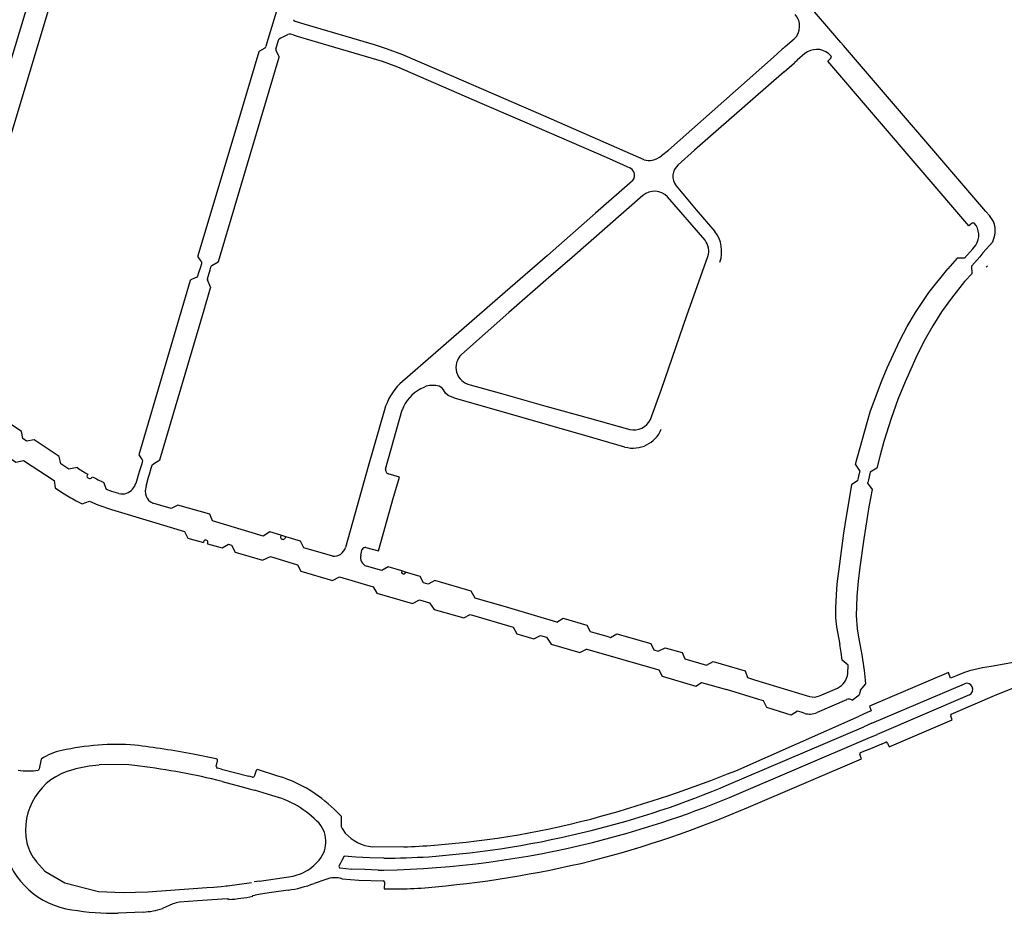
# Model space of a CAD drawing. Extents: x 148869 to 161638, y 453607 to 469810.
# Tile 909 of 1056: x 159121.2 to 159124.48, y 459850.07 to 459853.05. Entities that reach past the tile are written whole.
import ezdxf

# ---------------------------------------------------------------- set-up
doc = ezdxf.new("R2010")
doc.units = 0
doc.layers.add('LKI_V01_KANTRIJWEG', color=252, linetype='CONTINUOUS')

msp = doc.modelspace()

# ---------------------------------------------------------------- linework, layer by layer
at = {"layer": 'LKI_V01_KANTRIJWEG'}
for p, q in [((159122.0629, 459853.1166), (159122.0198, 459852.9743)), ((159122.0629, 459853.1166), (159122.0198, 459852.9743)), ((159123.9325, 459852.9755), (159123.8051, 459853.1253)), ((159123.9325, 459852.9755), (159123.8051, 459853.1253)), ((159122.133, 459853.0401), (159122.115, 459853.0454)), ((159122.133, 459853.0401), (159122.115, 459853.0454)), ((159122.1442, 459853.0368), (159122.133, 459853.0401)), ((159122.1442, 459853.0368), (159122.133, 459853.0401)), ((159122.1074, 459853.0009), (159122.1205, 459852.997)), ((159122.1074, 459853.0009), (159122.1205, 459852.997)), ((159122.0198, 459852.9743), (159122.0162, 459852.9623)), ((159122.0198, 459852.9743), (159122.0162, 459852.9623)), ((159122.0498, 459852.9547), (159122.0527, 459852.9643)), ((159122.0498, 459852.9547), (159122.0527, 459852.9643)), ((159122.1205, 459852.997), (159122.1321, 459852.9936)), ((159122.1205, 459852.997), (159122.1321, 459852.9936)), ((159123.7472, 459852.962), (159123.7766, 459852.9875)), ((159123.7472, 459852.962), (159123.7766, 459852.9875)), ((159123.9325, 459852.9755), (159123.9411, 459852.9657)), ((159123.9325, 459852.9755), (159123.9411, 459852.9657)), ((159124.4162, 459852.4127), (159123.9411, 459852.9657)), ((159124.4162, 459852.4127), (159123.9411, 459852.9657)), ((159122.0122, 459852.9572), (159121.9946, 459852.9464)), ((159122.0122, 459852.9572), (159121.9946, 459852.9464)), ((159122.0604, 459852.9294), (159122.0505, 459852.9478)), ((159122.0604, 459852.9294), (159122.0505, 459852.9478)), ((159123.7375, 459852.9533), (159123.708, 459852.927)), ((159123.7375, 459852.9533), (159123.708, 459852.927)), ((159123.74, 459852.9555), (159123.7375, 459852.9533)), ((159123.74, 459852.9555), (159123.7375, 459852.9533)), ((159123.7472, 459852.962), (159123.74, 459852.9555)), ((159123.7472, 459852.962), (159123.74, 459852.9555)), ((159123.813, 459852.9386), (159123.7872, 459852.9169)), ((159123.813, 459852.9386), (159123.7872, 459852.9169)), ((159123.9, 459852.9306), (159123.8909, 459852.9391)), ((159123.9, 459852.9306), (159123.8909, 459852.9391)), ((159121.8585, 459852.2464), (159122.0607, 459852.9268)), ((159121.8585, 459852.2464), (159122.0607, 459852.9268)), ((159123.7795, 459852.91), (159123.7872, 459852.9169)), ((159123.7795, 459852.91), (159123.7872, 459852.9169)), ((159122.7279, 459852.7762), (159122.8631, 459852.7176)), ((159122.7279, 459852.7762), (159122.8631, 459852.7176)), ((159122.8631, 459852.7176), (159122.8784, 459852.711)), ((159122.8631, 459852.7176), (159122.8784, 459852.711)), ((159122.8784, 459852.711), (159123.1503, 459852.5934)), ((159122.8784, 459852.711), (159123.1503, 459852.5934)), ((159123.1503, 459852.5934), (159123.1725, 459852.5839)), ((159123.1503, 459852.5934), (159123.1725, 459852.5839)), ((159123.48, 459852.3166), (159123.3548, 459852.4618)), ((159123.48, 459852.3166), (159123.3548, 459852.4618)), ((159124.4278, 459852.3991), (159124.4162, 459852.4127)), ((159124.4278, 459852.3991), (159124.4162, 459852.4127)), ((159124.406, 459852.2744), (159124.4388, 459852.312)), ((159124.406, 459852.2744), (159124.4388, 459852.312)), ((159124.3445, 459852.2567), (159124.3725, 459852.2878)), ((159124.3445, 459852.2567), (159124.3725, 459852.2878)), ((159124.3725, 459852.2878), (159124.3826, 459852.3005)), ((159124.3725, 459852.2878), (159124.3826, 459852.3005)), ((159121.8358, 459852.2325), (159121.8568, 459852.2444)), ((159121.8358, 459852.2325), (159121.8568, 459852.2444)), ((159124.32, 459852.2566), (159124.2887, 459852.2217)), ((159124.32, 459852.2566), (159124.2887, 459852.2217)), ((159124.3445, 459852.2567), (159124.32, 459852.2566)), ((159124.3445, 459852.2567), (159124.32, 459852.2566)), ((159124.3953, 459852.2621), (159124.3686, 459852.2314)), ((159124.3953, 459852.2621), (159124.3686, 459852.2314)), ((159124.406, 459852.2744), (159124.3953, 459852.2621)), ((159124.406, 459852.2744), (159124.3953, 459852.2621)), ((159121.798, 459852.2273), (159121.792, 459852.2083)), ((159121.798, 459852.2273), (159121.792, 459852.2083)), ((159121.8014, 459852.2378), (159121.798, 459852.2273)), ((159121.8014, 459852.2378), (159121.798, 459852.2273)), ((159121.8019, 459852.2397), (159121.8014, 459852.2378)), ((159121.8019, 459852.2397), (159121.8014, 459852.2378)), ((159121.825, 459852.1991), (159121.8304, 459852.2177)), ((159121.825, 459852.1991), (159121.8304, 459852.2177)), ((159121.8304, 459852.2177), (159121.8332, 459852.2272)), ((159121.8304, 459852.2177), (159121.8332, 459852.2272)), ((159121.8332, 459852.2272), (159121.8342, 459852.2304)), ((159121.8332, 459852.2272), (159121.8342, 459852.2304)), ((159124.3702, 459852.2056), (159124.3686, 459852.2314)), ((159124.3702, 459852.2056), (159124.3686, 459852.2314)), ((159124.4169, 459852.2275), (159124.4214, 459852.2311)), ((159124.4169, 459852.2275), (159124.4214, 459852.2311)), ((159121.792, 459852.2083), (159121.7886, 459852.1976)), ((159121.792, 459852.2083), (159121.7886, 459852.1976)), ((159121.8214, 459852.1869), (159121.8219, 459852.1887)), ((159121.8214, 459852.1869), (159121.8219, 459852.1887)), ((159121.832, 459852.1609), (159121.8215, 459852.1844)), ((159121.832, 459852.1609), (159121.8215, 459852.1844)), ((159121.8219, 459852.1887), (159121.825, 459852.1991)), ((159121.8219, 459852.1887), (159121.825, 459852.1991)), ((159124.3451, 459852.1789), (159124.3702, 459852.2056)), ((159124.3451, 459852.1789), (159124.3702, 459852.2056)), ((159122.5317, 459851.8216), (159122.5456, 459851.8284)), ((159122.5317, 459851.8216), (159122.5456, 459851.8284)), ((159122.415, 459851.5538), (159122.4705, 459851.7512)), ((159122.415, 459851.5538), (159122.4705, 459851.7512)), ((159121.2186, 459851.6473), (159121.2065, 459851.6559)), ((159121.2186, 459851.6473), (159121.2065, 459851.6559)), ((159121.6013, 459851.568), (159121.5953, 459851.5484)), ((159121.6013, 459851.568), (159121.5953, 459851.5484)), ((159121.6038, 459851.5763), (159121.6013, 459851.568)), ((159121.6038, 459851.5763), (159121.6013, 459851.568)), ((159121.6283, 459851.5377), (159121.6343, 459851.5578)), ((159121.6283, 459851.5377), (159121.6343, 459851.5578)), ((159121.6343, 459851.5578), (159121.6372, 459851.5677)), ((159121.6343, 459851.5578), (159121.6372, 459851.5677)), ((159121.6372, 459851.5677), (159121.6379, 459851.57)), ((159121.6372, 459851.5677), (159121.6379, 459851.57)), ((159121.4231, 459851.537), (159121.4198, 459851.5307)), ((159121.4231, 459851.537), (159121.4198, 459851.5307)), ((159121.5921, 459851.5377), (159121.5827, 459851.5068)), ((159121.5921, 459851.5377), (159121.5827, 459851.5068)), ((159121.5953, 459851.5484), (159121.5921, 459851.5377)), ((159121.5953, 459851.5484), (159121.5921, 459851.5377)), ((159121.6175, 459851.4972), (159121.6253, 459851.5276)), ((159121.6175, 459851.4972), (159121.6253, 459851.5276)), ((159121.6253, 459851.5276), (159121.6283, 459851.5377)), ((159121.6253, 459851.5276), (159121.6283, 459851.5377)), ((159123.9893, 459851.5158), (159123.9914, 459851.5251)), ((159123.9893, 459851.5158), (159123.9914, 459851.5251)), ((159123.9914, 459851.5251), (159123.994, 459851.5363)), ((159123.9914, 459851.5251), (159123.994, 459851.5363)), ((159123.994, 459851.5363), (159123.9964, 459851.5471)), ((159123.994, 459851.5363), (159123.9964, 459851.5471)), ((159124.027, 459851.5281), (159124.025, 459851.5185)), ((159124.027, 459851.5281), (159124.025, 459851.5185)), ((159124.0292, 459851.5392), (159124.027, 459851.5281)), ((159124.0292, 459851.5392), (159124.027, 459851.5281)), ((159124.0304, 459851.5443), (159124.0292, 459851.5392)), ((159124.0304, 459851.5443), (159124.0292, 459851.5392)), ((159124.0228, 459851.5073), (159124.023, 459851.5091)), ((159124.0228, 459851.5073), (159124.023, 459851.5091)), ((159124.025, 459851.5185), (159124.023, 459851.5091)), ((159124.025, 459851.5185), (159124.023, 459851.5091)), ((159121.701, 459851.4225), (159121.6393, 459851.4408)), ((159121.701, 459851.4225), (159121.6393, 459851.4408)), ((159122.4363, 459851.4402), (159122.4399, 459851.4528)), ((159122.4363, 459851.4402), (159122.4399, 459851.4528)), ((159122.0072, 459851.3308), (159121.8388, 459851.3818)), ((159122.0072, 459851.3308), (159121.8388, 459851.3818)), ((159122.0662, 459851.3336), (159122.0645, 459851.3265)), ((159122.0662, 459851.3336), (159122.0645, 459851.3265)), ((159122.0823, 459851.3287), (159122.0662, 459851.3336)), ((159122.0823, 459851.3287), (159122.0662, 459851.3336)), ((159122.0803, 459851.3237), (159122.0823, 459851.3287)), ((159122.0803, 459851.3237), (159122.0823, 459851.3287)), ((159121.8914, 459851.3038), (159121.9016, 459851.3008)), ((159121.8914, 459851.3038), (159121.9016, 459851.3008)), ((159122.239, 459851.2642), (159122.1423, 459851.2921)), ((159122.239, 459851.2642), (159122.1423, 459851.2921)), ((159122.0313, 459851.2626), (159122.1218, 459851.2354)), ((159122.0313, 459851.2626), (159122.1218, 459851.2354)), ((159122.3327, 459851.2675), (159122.337, 459851.2869)), ((159122.3327, 459851.2675), (159122.337, 459851.2869)), ((159122.4023, 459851.2163), (159122.3517, 459851.231)), ((159122.4023, 459851.2163), (159122.3517, 459851.231)), ((159122.2614, 459851.1951), (159122.374, 459851.1624)), ((159122.2614, 459851.1951), (159122.374, 459851.1624)), ((159122.4698, 459851.2147), (159122.4683, 459851.2099)), ((159122.4698, 459851.2147), (159122.4683, 459851.2099)), ((159122.4817, 459851.2111), (159122.4698, 459851.2147)), ((159122.4817, 459851.2111), (159122.4698, 459851.2147)), ((159122.4806, 459851.2076), (159122.4817, 459851.2111)), ((159122.4806, 459851.2076), (159122.4817, 459851.2111)), ((159122.5575, 459851.1704), (159122.5419, 459851.1748)), ((159122.5575, 459851.1704), (159122.5419, 459851.1748)), ((159122.5283, 459851.1182), (159122.5618, 459851.1086)), ((159122.5283, 459851.1182), (159122.5618, 459851.1086)), ((159122.6972, 459851.0696), (159122.8404, 459851.0272)), ((159122.6972, 459851.0696), (159122.8404, 459851.0272)), ((159122.9318, 459851.0001), (159122.9512, 459850.9946)), ((159122.9318, 459851.0001), (159122.9512, 459850.9946)), ((159123.0975, 459851.0128), (159123.1123, 459851.0086)), ((159123.0975, 459851.0128), (159123.1123, 459851.0086)), ((159123.1123, 459851.0086), (159123.1521, 459850.9971)), ((159123.1123, 459851.0086), (159123.1521, 459850.9971)), ((159123.1521, 459850.9971), (159123.1643, 459850.9936)), ((159123.1521, 459850.9971), (159123.1643, 459850.9936)), ((159123.3092, 459850.9516), (159123.3241, 459850.9473)), ((159123.3092, 459850.9516), (159123.3241, 459850.9473)), ((159123.4128, 459850.9216), (159123.4847, 459850.901)), ((159123.4128, 459850.9216), (159123.4847, 459850.901)), ((159123.9569, 459850.9008), (159123.9374, 459850.9175)), ((159123.9569, 459850.9008), (159123.9374, 459850.9175)), ((159123.9554, 459850.8734), (159123.9569, 459850.9008)), ((159123.9554, 459850.8734), (159123.9569, 459850.9008)), ((159124.5132, 459850.9107), (159124.4339, 459850.8966)), ((159124.5132, 459850.9107), (159124.4339, 459850.8966)), ((159124.298, 459850.8573), (159124.2909, 459850.8764)), ((159124.298, 459850.8573), (159124.2909, 459850.8764)), ((159124.3198, 459850.8668), (159124.298, 459850.8573)), ((159124.3198, 459850.8668), (159124.298, 459850.8573)), ((159123.4676, 459850.8434), (159123.5509, 459850.8195)), ((159123.4676, 459850.8434), (159123.5509, 459850.8195)), ((159123.6218, 459850.8595), (159123.6443, 459850.8525)), ((159123.6218, 459850.8595), (159123.6443, 459850.8525)), ((159123.6443, 459850.8525), (159123.8282, 459850.797)), ((159123.6443, 459850.8525), (159123.8282, 459850.797)), ((159123.9975, 459850.8175), (159124.0163, 459850.8392)), ((159123.9975, 459850.8175), (159124.0163, 459850.8392)), ((159124.0363, 459850.7073), (159124.3444, 459850.8391)), ((159124.0363, 459850.7073), (159124.3444, 459850.8391)), ((159123.6591, 459850.787), (159123.5509, 459850.8195)), ((159123.6591, 459850.787), (159123.5509, 459850.8195)), ((159123.8617, 459850.799), (159123.921, 459850.8245)), ((159123.8617, 459850.799), (159123.921, 459850.8245)), ((159123.9702, 459850.7843), (159123.9937, 459850.8018)), ((159123.9702, 459850.7843), (159123.9937, 459850.8018)), ((159124.3609, 459850.802), (159124.0537, 459850.6701)), ((159124.3609, 459850.802), (159124.0537, 459850.6701)), ((159123.675, 459850.7821), (159123.6591, 459850.787)), ((159123.675, 459850.7821), (159123.6591, 459850.787)), ((159123.9517, 459850.7859), (159123.8532, 459850.7436)), ((159123.9517, 459850.7859), (159123.8532, 459850.7436)), ((159123.7807, 459850.7422), (159123.7788, 459850.7423)), ((159123.7807, 459850.7422), (159123.7788, 459850.7423)), ((159123.7874, 459850.7477), (159123.7807, 459850.7422)), ((159123.7874, 459850.7477), (159123.7807, 459850.7422)), ((159123.7999, 459850.7439), (159123.7874, 459850.7477)), ((159123.7999, 459850.7439), (159123.7874, 459850.7477)), ((159123.8101, 459850.7406), (159123.7999, 459850.7439)), ((159123.8101, 459850.7406), (159123.7999, 459850.7439)), ((159124.0201, 459850.743), (159123.994, 459850.7311)), ((159124.0201, 459850.743), (159123.994, 459850.7311)), ((159124.0339, 459850.7487), (159124.0201, 459850.743)), ((159124.0339, 459850.7487), (159124.0201, 459850.743)), ((159123.5824, 459850.5492), (159123.994, 459850.7311)), ((159123.5824, 459850.5492), (159123.994, 459850.7311)), ((159124.0363, 459850.7073), (159124.0088, 459850.6953)), ((159124.0363, 459850.7073), (159124.0088, 459850.6953)), ((159123.5578, 459850.503), (159124.0088, 459850.6953)), ((159123.5578, 459850.503), (159124.0088, 459850.6953)), ((159124.0241, 459850.6581), (159124.0537, 459850.6701)), ((159124.0241, 459850.6581), (159124.0537, 459850.6701)), ((159123.5615, 459850.4601), (159124.0241, 459850.6581)), ((159123.5615, 459850.4601), (159124.0241, 459850.6581)), ((159124.0678, 459850.638), (159124.0374, 459850.6245)), ((159124.0678, 459850.638), (159124.0374, 459850.6245)), ((159124.0678, 459850.638), (159124.0821, 459850.6442)), ((159124.0678, 459850.638), (159124.0821, 459850.6442)), ((159121.8511, 459850.5888), (159121.7734, 459850.6042)), ((159121.8511, 459850.5888), (159121.7734, 459850.6042)), ((159124.0374, 459850.6245), (159123.9973, 459850.6084)), ((159124.0374, 459850.6245), (159123.9973, 459850.6084)), ((159121.2676, 459850.5878), (159121.2605, 459850.5558)), ((159121.2676, 459850.5878), (159121.2605, 459850.5558)), ((159121.8511, 459850.5628), (159121.8554, 459850.5819)), ((159121.8511, 459850.5628), (159121.8554, 459850.5819)), ((159121.8679, 459850.5541), (159121.8545, 459850.5576)), ((159121.8679, 459850.5541), (159121.8545, 459850.5576)), ((159121.8679, 459850.5541), (159121.9591, 459850.5306)), ((159121.8679, 459850.5541), (159121.9591, 459850.5306)), ((159121.9838, 459850.5499), (159121.9775, 459850.53)), ((159121.9838, 459850.5499), (159121.9775, 459850.53)), ((159122.0564, 459850.5315), (159121.9888, 459850.5529)), ((159122.0564, 459850.5315), (159121.9888, 459850.5529)), ((159121.8703, 459850.5128), (159121.8527, 459850.5181)), ((159121.8703, 459850.5128), (159121.8527, 459850.5181)), ((159121.9717, 459850.5275), (159121.9591, 459850.5306)), ((159121.9717, 459850.5275), (159121.9591, 459850.5306)), ((159121.9775, 459850.53), (159121.9758, 459850.5283)), ((159121.9775, 459850.53), (159121.9758, 459850.5283)), ((159121.9601, 459850.4892), (159121.978, 459850.4846)), ((159121.9601, 459850.4892), (159121.978, 459850.4846)), ((159122.0364, 459850.4669), (159121.978, 459850.4846)), ((159122.0364, 459850.4669), (159121.978, 459850.4846)), ((159122.2703, 459850.3562), (159122.281, 459850.3415)), ((159122.2703, 459850.3562), (159122.281, 459850.3415)), ((159122.3716, 459850.296), (159122.4675, 459850.2962)), ((159122.3716, 459850.296), (159122.4675, 459850.2962)), ((159122.4675, 459850.2962), (159122.4756, 459850.2958)), ((159122.4675, 459850.2962), (159122.4756, 459850.2958)), ((159122.3625, 459850.2586), (159122.3157, 459850.2612)), ((159122.3625, 459850.2586), (159122.3157, 459850.2612)), ((159122.4092, 459850.2573), (159122.3625, 459850.2586)), ((159122.4092, 459850.2573), (159122.3625, 459850.2586)), ((159122.2643, 459850.2253), (159122.3021, 459850.2216)), ((159122.2643, 459850.2253), (159122.3021, 459850.2216)), ((159122.3458, 459850.2197), (159122.3021, 459850.2216)), ((159122.3458, 459850.2197), (159122.3021, 459850.2216)), ((159122.3903, 459850.2182), (159122.3458, 459850.2197)), ((159122.3903, 459850.2182), (159122.3458, 459850.2197)), ((159122.3903, 459850.2182), (159122.4097, 459850.2179)), ((159122.3903, 459850.2182), (159122.4097, 459850.2179)), ((159121.9952, 459850.1812), (159121.9774, 459850.1786)), ((159121.9952, 459850.1812), (159121.9774, 459850.1786)), ((159121.9952, 459850.1812), (159122.1068, 459850.1979)), ((159121.9952, 459850.1812), (159122.1068, 459850.1979)), ((159122.2156, 459850.187), (159122.177, 459850.1736)), ((159122.2156, 459850.187), (159122.177, 459850.1736)), ((159122.271, 459850.1889), (159122.3256, 459850.1846)), ((159122.271, 459850.1889), (159122.3256, 459850.1846)), ((159122.3256, 459850.1846), (159122.407, 459850.1826)), ((159122.3256, 459850.1846), (159122.407, 459850.1826)), ((159121.8668, 459850.1636), (159121.8843, 459850.1658)), ((159121.8668, 459850.1636), (159121.8843, 459850.1658)), ((159122.0355, 459850.1433), (159121.998, 459850.1373)), ((159122.0355, 459850.1433), (159121.998, 459850.1373)), ((159122.0901, 459850.1511), (159122.0355, 459850.1433)), ((159122.0901, 459850.1511), (159122.0355, 459850.1433)), ((159121.7882, 459850.1154), (159121.7287, 459850.1114)), ((159121.7882, 459850.1154), (159121.7287, 459850.1114)), ((159121.87, 459850.1211), (159121.7882, 459850.1154)), ((159121.87, 459850.1211), (159121.7882, 459850.1154)), ((159121.8874, 459850.1219), (159121.87, 459850.1211)), ((159121.8874, 459850.1219), (159121.87, 459850.1211)), ((159121.998, 459850.1373), (159121.9803, 459850.1344)), ((159121.998, 459850.1373), (159121.9803, 459850.1344)), ((159121.6077, 459850.0783), (159121.5242, 459850.0741)), ((159121.6077, 459850.0783), (159121.5242, 459850.0741)), ((159121.7058, 459850.1051), (159121.6717, 459850.0904)), ((159121.7058, 459850.1051), (159121.6717, 459850.0904))]:
    msp.add_line(p, q, dxfattribs=at)
for points in [[(159121.2544, 459853.176), (159121.2448, 459853.1794), (159121.1661, 459852.9164), (159121.074, 459852.6122), (159120.9831, 459852.3086)], [(159121.2544, 459853.176), (159121.2448, 459853.1794), (159121.1661, 459852.9164), (159121.074, 459852.6122), (159120.9831, 459852.3086)], [(159121.0273, 459852.2061), (159121.2811, 459853.0466), (159121.3141, 459853.1574), (159121.306, 459853.1602)], [(159121.0273, 459852.2061), (159121.2811, 459853.0466), (159121.3141, 459853.1574), (159121.306, 459853.1602)], [(159123.277, 459852.5848), (159122.9509, 459852.7279), (159122.6345, 459852.8646), (159122.4723, 459852.9343), (159122.4179, 459852.9548), (159122.3781, 459852.9685), (159122.1442, 459853.0368)], [(159123.277, 459852.5848), (159122.9509, 459852.7279), (159122.6345, 459852.8646), (159122.4723, 459852.9343), (159122.4179, 459852.9548), (159122.3781, 459852.9685), (159122.1442, 459853.0368)], [(159122.0527, 459852.9643), (159122.0587, 459852.984), (159122.0607, 459852.9879), (159122.0656, 459852.9913), (159122.0766, 459852.9957), (159122.0892, 459853.002)], [(159122.0527, 459852.9643), (159122.0587, 459852.984), (159122.0607, 459852.9879), (159122.0656, 459852.9913), (159122.0766, 459852.9957), (159122.0892, 459853.002)], [(159122.1321, 459852.9936), (159122.4037, 459852.9137), (159122.4544, 459852.8952), (159122.7279, 459852.7762)], [(159122.1321, 459852.9936), (159122.4037, 459852.9137), (159122.4544, 459852.8952), (159122.7279, 459852.7762)], [(159121.9931, 459852.9444), (159121.9211, 459852.7057), (159121.7894, 459852.265)], [(159121.9931, 459852.9444), (159121.9211, 459852.7057), (159121.7894, 459852.265)], [(159123.3353, 459852.5987), (159123.358, 459852.617), (159123.5812, 459852.8143), (159123.708, 459852.927)], [(159123.3353, 459852.5987), (159123.358, 459852.617), (159123.5812, 459852.8143), (159123.708, 459852.927)], [(159123.7434, 459852.8781), (159123.7777, 459852.9084), (159123.7795, 459852.91)], [(159123.7434, 459852.8781), (159123.7777, 459852.9084), (159123.7795, 459852.91)], [(159124.3701, 459852.3741), (159124.3587, 459852.3648), (159123.8886, 459852.9131), (159123.8994, 459852.9232)], [(159124.3701, 459852.3741), (159124.3587, 459852.3648), (159123.8886, 459852.9131), (159123.8994, 459852.9232)], [(159123.7434, 459852.8781), (159123.6393, 459852.7874), (159123.4452, 459852.6173), (159123.3901, 459852.5678)], [(159123.7434, 459852.8781), (159123.6393, 459852.7874), (159123.4452, 459852.6173), (159123.3901, 459852.5678)], [(159123.1725, 459852.5839), (159123.2194, 459852.5627), (159123.2289, 459852.5576)], [(159123.1725, 459852.5839), (159123.2194, 459852.5627), (159123.2289, 459852.5576)], [(159123.2377, 459852.5151), (159123.1153, 459852.4068), (159122.9552, 459852.2662), (159122.8142, 459852.1442), (159122.4623, 459851.8385)], [(159123.2377, 459852.5151), (159123.1153, 459852.4068), (159122.9552, 459852.2662), (159122.8142, 459852.1442), (159122.4623, 459851.8385)], [(159123.3834, 459852.4985), (159123.4508, 459852.4186), (159123.5129, 459852.3464)], [(159123.3834, 459852.4985), (159123.4508, 459852.4186), (159123.5129, 459852.3464)], [(159123.2726, 459852.4662), (159123.0375, 459852.2596), (159122.9586, 459852.1917), (159122.8261, 459852.0757), (159122.6682, 459851.9365)], [(159123.2726, 459852.4662), (159123.0375, 459852.2596), (159122.9586, 459852.1917), (159122.8261, 459852.0757), (159122.6682, 459851.9365)], [(159121.7898, 459852.2621), (159121.7997, 459852.2476), (159121.8012, 459852.2447), (159121.8019, 459852.2397)], [(159121.7898, 459852.2621), (159121.7997, 459852.2476), (159121.8012, 459852.2447), (159121.8019, 459852.2397)], [(159123.2983, 459851.7198), (159123.3343, 459851.8208), (159123.4192, 459852.0659), (159123.4895, 459852.2631)], [(159123.2983, 459851.7198), (159123.3343, 459851.8208), (159123.4192, 459852.0659), (159123.4895, 459852.2631)], [(159123.9964, 459851.5471), (159123.981, 459851.5702), (159124.0198, 459851.7099), (159124.0307, 459851.7451), (159124.0676, 459851.8456), (159124.087, 459851.8916), (159124.1294, 459851.9823), (159124.1535, 459852.0293), (159124.1809, 459852.0757), (159124.226, 459852.1432), (159124.2887, 459852.2217)], [(159123.9964, 459851.5471), (159123.981, 459851.5702), (159124.0198, 459851.7099), (159124.0307, 459851.7451), (159124.0676, 459851.8456), (159124.087, 459851.8916), (159124.1294, 459851.9823), (159124.1535, 459852.0293), (159124.1809, 459852.0757), (159124.226, 459852.1432), (159124.2887, 459852.2217)], [(159121.7637, 459852.1822), (159121.5928, 459851.6017), (159121.6036, 459851.5853), (159121.6046, 459851.5832), (159121.6038, 459851.5763)], [(159121.7637, 459852.1822), (159121.5928, 459851.6017), (159121.6036, 459851.5853), (159121.6046, 459851.5832), (159121.6038, 459851.5763)], [(159121.7848, 459852.1923), (159121.781, 459852.1913), (159121.7657, 459852.1844)], [(159121.7848, 459852.1923), (159121.781, 459852.1913), (159121.7657, 459852.1844)], [(159121.7886, 459852.1976), (159121.7866, 459852.1941), (159121.7848, 459852.1923)], [(159121.7886, 459852.1976), (159121.7866, 459852.1941), (159121.7848, 459852.1923)], [(159124.3451, 459852.1789), (159124.3015, 459852.1242), (159124.2684, 459852.078), (159124.2395, 459852.0315), (159124.2141, 459851.9874), (159124.1874, 459851.9348), (159124.161, 459851.877), (159124.147, 459851.8453), (159124.123, 459851.7867), (159124.1003, 459851.723), (159124.0762, 459851.6466), (159124.0633, 459851.6006), (159124.0525, 459851.5576), (159124.0304, 459851.5443)], [(159124.3451, 459852.1789), (159124.3015, 459852.1242), (159124.2684, 459852.078), (159124.2395, 459852.0315), (159124.2141, 459851.9874), (159124.1874, 459851.9348), (159124.161, 459851.877), (159124.147, 459851.8453), (159124.123, 459851.7867), (159124.1003, 459851.723), (159124.0762, 459851.6466), (159124.0633, 459851.6006), (159124.0525, 459851.5576), (159124.0304, 459851.5443)], [(159121.6379, 459851.57), (159121.6623, 459851.5851), (159121.8085, 459852.077), (159121.8322, 459852.1584)], [(159121.6379, 459851.57), (159121.6623, 459851.5851), (159121.8085, 459852.077), (159121.8322, 459852.1584)], [(159123.2131, 459851.6278), (159123.1062, 459851.6587), (159122.9545, 459851.7012), (159122.7929, 459851.7482), (159122.6479, 459851.7896), (159122.6242, 459851.7992), (159122.6154, 459851.8077), (159122.608, 459851.8188)], [(159123.2131, 459851.6278), (159123.1062, 459851.6587), (159122.9545, 459851.7012), (159122.7929, 459851.7482), (159122.6479, 459851.7896), (159122.6242, 459851.7992), (159122.6154, 459851.8077), (159122.608, 459851.8188)], [(159122.6975, 459851.8349), (159122.8011, 459851.8064), (159122.9493, 459851.7645), (159123.0953, 459851.7243), (159123.2288, 459851.6863)], [(159122.6975, 459851.8349), (159122.8011, 459851.8064), (159122.9493, 459851.7645), (159123.0953, 459851.7243), (159123.2288, 459851.6863)], [(159122.4116, 459851.7514), (159122.3574, 459851.5627), (159122.2815, 459851.2934)], [(159122.4116, 459851.7514), (159122.3574, 459851.5627), (159122.2815, 459851.2934)], [(159121.2065, 459851.6559), (159121.2012, 459851.6796), (159121.0973, 459851.75), (159121.0727, 459851.7449)], [(159121.2065, 459851.6559), (159121.2012, 459851.6796), (159121.0973, 459851.75), (159121.0727, 459851.7449)], [(159121.0408, 459851.6948), (159121.0443, 459851.6693), (159121.1827, 459851.5777), (159121.2081, 459851.5831)], [(159121.0408, 459851.6948), (159121.0443, 459851.6693), (159121.1827, 459851.5777), (159121.2081, 459851.5831)], [(159121.3325, 459851.5718), (159121.3278, 459851.5964), (159121.2438, 459851.6514), (159121.2186, 459851.6473)], [(159121.3325, 459851.5718), (159121.3278, 459851.5964), (159121.2438, 459851.6514), (159121.2186, 459851.6473)], [(159121.2081, 459851.5831), (159121.3102, 459851.5163), (159121.3137, 459851.4916), (159121.3385, 459851.4749)], [(159121.2081, 459851.5831), (159121.3102, 459851.5163), (159121.3137, 459851.4916), (159121.3385, 459851.4749)], [(159121.3872, 459851.5594), (159121.36, 459851.554), (159121.3325, 459851.5718)], [(159121.3872, 459851.5594), (159121.36, 459851.554), (159121.3325, 459851.5718)], [(159122.4399, 459851.4528), (159122.4612, 459851.5278), (159122.4237, 459851.5383)], [(159122.4399, 459851.4528), (159122.4612, 459851.5278), (159122.4237, 459851.5383)], [(159121.526, 459851.4725), (159121.503, 459851.4795), (159121.485, 459851.4862), (159121.4767, 459851.5098)], [(159121.526, 459851.4725), (159121.503, 459851.4795), (159121.485, 459851.4862), (159121.4767, 459851.5098)], [(159123.9893, 459851.5158), (159123.9681, 459851.5022), (159123.95, 459851.3963), (159123.9417, 459851.3409), (159123.9245, 459851.2133), (159123.9207, 459851.1805), (159123.9183, 459851.1552), (159123.9146, 459851.0921), (159123.915, 459851.0587), (159123.918, 459851.029), (159123.9294, 459850.9696)], [(159123.9893, 459851.5158), (159123.9681, 459851.5022), (159123.95, 459851.3963), (159123.9417, 459851.3409), (159123.9245, 459851.2133), (159123.9207, 459851.1805), (159123.9183, 459851.1552), (159123.9146, 459851.0921), (159123.915, 459851.0587), (159123.918, 459851.029), (159123.9294, 459850.9696)], [(159124.0046, 459850.9299), (159123.9925, 459850.9942), (159123.9877, 459851.0218), (159123.9848, 459851.0661), (159123.9854, 459851.0965), (159123.9873, 459851.1304), (159123.9918, 459851.1808), (159123.9972, 459851.2275), (159124.0098, 459851.3217), (159124.0273, 459851.4288), (159124.0379, 459851.4866), (159124.0228, 459851.5073)], [(159124.0046, 459850.9299), (159123.9925, 459850.9942), (159123.9877, 459851.0218), (159123.9848, 459851.0661), (159123.9854, 459851.0965), (159123.9873, 459851.1304), (159123.9918, 459851.1808), (159123.9972, 459851.2275), (159124.0098, 459851.3217), (159124.0273, 459851.4288), (159124.0379, 459851.4866), (159124.0228, 459851.5073)], [(159121.3837, 459851.4486), (159121.4036, 459851.438), (159121.4284, 459851.4469), (159121.4563, 459851.4356), (159121.5019, 459851.4196), (159121.6386, 459851.378), (159121.7446, 459851.3464)], [(159121.3837, 459851.4486), (159121.4036, 459851.438), (159121.4284, 459851.4469), (159121.4563, 459851.4356), (159121.5019, 459851.4196), (159121.6386, 459851.378), (159121.7446, 459851.3464)], [(159121.8388, 459851.3818), (159121.8294, 459851.4037), (159121.723, 459851.4343), (159121.701, 459851.4225)], [(159121.8388, 459851.3818), (159121.8294, 459851.4037), (159121.723, 459851.4343), (159121.701, 459851.4225)], [(159122.3497, 459851.2935), (159122.3913, 459851.2819), (159122.4363, 459851.4402)], [(159122.3497, 459851.2935), (159122.3913, 459851.2819), (159122.4363, 459851.4402)], [(159121.7446, 459851.3464), (159121.7558, 459851.3244), (159121.808, 459851.3093)], [(159121.7446, 459851.3464), (159121.7558, 459851.3244), (159121.808, 459851.3093)], [(159122.0662, 459851.3336), (159122.0292, 459851.3447), (159122.0072, 459851.3308)], [(159122.0662, 459851.3336), (159122.0292, 459851.3447), (159122.0072, 459851.3308)], [(159122.1423, 459851.2921), (159122.1317, 459851.3139), (159122.0823, 459851.3287)], [(159122.1423, 459851.2921), (159122.1317, 459851.3139), (159122.0823, 459851.3287)], [(159121.8214, 459851.3054), (159121.87, 459851.2915), (159121.8914, 459851.3038)], [(159121.8214, 459851.3054), (159121.87, 459851.2915), (159121.8914, 459851.3038)], [(159121.9016, 459851.3008), (159121.9134, 459851.2772), (159122.0045, 459851.2513), (159122.0313, 459851.2626)], [(159121.9016, 459851.3008), (159121.9134, 459851.2772), (159122.0045, 459851.2513), (159122.0313, 459851.2626)], [(159122.1218, 459851.2354), (159122.1327, 459851.2142), (159122.2381, 459851.1835), (159122.2614, 459851.1951)], [(159122.1218, 459851.2354), (159122.1327, 459851.2142), (159122.2381, 459851.1835), (159122.2614, 459851.1951)], [(159122.4698, 459851.2147), (159122.4243, 459851.2284), (159122.4023, 459851.2163)], [(159122.4698, 459851.2147), (159122.4243, 459851.2284), (159122.4023, 459851.2163)], [(159122.5419, 459851.1748), (159122.5307, 459851.1963), (159122.4817, 459851.2111)], [(159122.5419, 459851.1748), (159122.5307, 459851.1963), (159122.4817, 459851.2111)], [(159122.374, 459851.1624), (159122.3855, 459851.141), (159122.5053, 459851.1064), (159122.5283, 459851.1182)], [(159122.374, 459851.1624), (159122.3855, 459851.141), (159122.5053, 459851.1064), (159122.5283, 459851.1182)], [(159122.7138, 459851.1244), (159122.7002, 459851.1471), (159122.5798, 459851.1831), (159122.5575, 459851.1704)], [(159122.7138, 459851.1244), (159122.7002, 459851.1471), (159122.5798, 459851.1831), (159122.5575, 459851.1704)], [(159122.5618, 459851.1086), (159122.5769, 459851.0866), (159122.6757, 459851.059), (159122.6972, 459851.0696)], [(159122.5618, 459851.1086), (159122.5769, 459851.0866), (159122.6757, 459851.059), (159122.6972, 459851.0696)], [(159122.9856, 459851.0443), (159122.8262, 459851.0918), (159122.7138, 459851.1244)], [(159122.9856, 459851.0443), (159122.8262, 459851.0918), (159122.7138, 459851.1244)], [(159122.9856, 459851.0443), (159123.0065, 459851.0578), (159123.0862, 459851.0344), (159123.0975, 459851.0128)], [(159122.9856, 459851.0443), (159123.0065, 459851.0578), (159123.0862, 459851.0344), (159123.0975, 459851.0128)], [(159122.8404, 459851.0272), (159122.8525, 459851.0055), (159122.9094, 459850.9886), (159122.9318, 459851.0001)], [(159122.8404, 459851.0272), (159122.8525, 459851.0055), (159122.9094, 459850.9886), (159122.9318, 459851.0001)], [(159123.1643, 459850.9936), (159123.1862, 459851.0052), (159123.2991, 459850.9726), (159123.3092, 459850.9516)], [(159123.1643, 459850.9936), (159123.1862, 459851.0052), (159123.2991, 459850.9726), (159123.3092, 459850.9516)], [(159122.9512, 459850.9946), (159122.9668, 459850.9709), (159123.0623, 459850.9427), (159123.0851, 459850.9542)], [(159122.9512, 459850.9946), (159122.9668, 459850.9709), (159123.0623, 459850.9427), (159123.0851, 459850.9542)], [(159123.9374, 459850.9175), (159123.9337, 459850.9436), (159123.9294, 459850.9696)], [(159123.9374, 459850.9175), (159123.9337, 459850.9436), (159123.9294, 459850.9696)], [(159123.0851, 459850.9542), (159123.0859, 459850.9546), (159123.3263, 459850.8854)], [(159123.0851, 459850.9542), (159123.0859, 459850.9546), (159123.3263, 459850.8854)], [(159123.3241, 459850.9473), (159123.3469, 459850.9592), (159123.4033, 459850.9426), (159123.4128, 459850.9216)], [(159123.3241, 459850.9473), (159123.3469, 459850.9592), (159123.4033, 459850.9426), (159123.4128, 459850.9216)], [(159123.4847, 459850.901), (159123.5066, 459850.9135), (159123.6138, 459850.8817), (159123.6218, 459850.8595)], [(159123.4847, 459850.901), (159123.5066, 459850.9135), (159123.6138, 459850.8817), (159123.6218, 459850.8595)], [(159123.3263, 459850.8854), (159123.3367, 459850.8641), (159123.4493, 459850.8312), (159123.4676, 459850.8434)], [(159123.3263, 459850.8854), (159123.3367, 459850.8641), (159123.4493, 459850.8312), (159123.4676, 459850.8434)], [(159124.2909, 459850.8764), (159124.0277, 459850.7642), (159124.0339, 459850.7487)], [(159124.2909, 459850.8764), (159124.0277, 459850.7642), (159124.0339, 459850.7487)], [(159124.3006, 459850.7378), (159124.4525, 459850.8026), (159124.6197, 459850.8701), (159124.6782, 459850.8928)], [(159124.3006, 459850.7378), (159124.4525, 459850.8026), (159124.6197, 459850.8701), (159124.6782, 459850.8928)], [(159123.9975, 459850.8175), (159123.9954, 459850.8097), (159123.9937, 459850.8018)], [(159123.9975, 459850.8175), (159123.9954, 459850.8097), (159123.9937, 459850.8018)], [(159123.7788, 459850.7423), (159123.767, 459850.7344), (159123.6864, 459850.7597), (159123.675, 459850.7821)], [(159123.7788, 459850.7423), (159123.767, 459850.7344), (159123.6864, 459850.7597), (159123.675, 459850.7821)], [(159124.088, 459850.6411), (159124.0934, 459850.6285), (159124.304, 459850.7184), (159124.2987, 459850.7311)], [(159124.088, 459850.6411), (159124.0934, 459850.6285), (159124.304, 459850.7184), (159124.2987, 459850.7311)], [(159123.6243, 459850.4279), (159124.0016, 459850.5888), (159123.9956, 459850.6037)], [(159123.6243, 459850.4279), (159124.0016, 459850.5888), (159123.9956, 459850.6037)], [(159121.56, 459850.5683), (159121.4802, 459850.5695), (159121.4611, 459850.5683)], [(159121.56, 459850.5683), (159121.4802, 459850.5695), (159121.4611, 459850.5683)], [(159121.2605, 459850.5558), (159121.2596, 459850.5531), (159121.2582, 459850.5505)], [(159121.2605, 459850.5558), (159121.2596, 459850.5531), (159121.2582, 459850.5505)], [(159121.5783, 459850.5666), (159121.5692, 459850.5676), (159121.56, 459850.5683)], [(159121.5783, 459850.5666), (159121.5692, 459850.5676), (159121.56, 459850.5683)], [(159121.8703, 459850.5128), (159121.9495, 459850.4921), (159121.9601, 459850.4892)], [(159121.8703, 459850.5128), (159121.9495, 459850.4921), (159121.9601, 459850.4892)], [(159122.263, 459850.4019), (159122.2676, 459850.3974), (159122.2674, 459850.3658)], [(159122.263, 459850.4019), (159122.2676, 459850.3974), (159122.2674, 459850.3658)], [(159121.2515, 459850.246), (159121.2799, 459850.2148), (159121.346, 459850.1752), (159121.458, 459850.1471), (159121.5404, 459850.1437), (159121.6227, 459850.146), (159121.8191, 459850.16)], [(159121.2515, 459850.246), (159121.2799, 459850.2148), (159121.346, 459850.1752), (159121.458, 459850.1471), (159121.5404, 459850.1437), (159121.6227, 459850.146), (159121.8191, 459850.16)], [(159122.2692, 459850.2495), (159122.2651, 459850.241), (159122.2607, 459850.2328)], [(159122.2692, 459850.2495), (159122.2651, 459850.241), (159122.2607, 459850.2328)], [(159122.3157, 459850.2612), (159122.2769, 459850.264), (159122.2692, 459850.2495)], [(159122.3157, 459850.2612), (159122.2769, 459850.264), (159122.2692, 459850.2495)], [(159121.8843, 459850.1658), (159121.8888, 459850.1658), (159121.9685, 459850.177)], [(159121.8843, 459850.1658), (159121.8888, 459850.1658), (159121.9685, 459850.177)], [(159122.4111, 459850.1776), (159122.4107, 459850.1553), (159122.4512, 459850.1552)], [(159122.4111, 459850.1776), (159122.4107, 459850.1553), (159122.4512, 459850.1552)], [(159121.8191, 459850.16), (159121.843, 459850.1615), (159121.8668, 459850.1636)], [(159121.8191, 459850.16), (159121.843, 459850.1615), (159121.8668, 459850.1636)], [(159121.8874, 459850.1219), (159121.8927, 459850.1219), (159121.8927, 459850.1199)], [(159121.8874, 459850.1219), (159121.8927, 459850.1219), (159121.8927, 459850.1199)], [(159121.9723, 459850.131), (159121.9722, 459850.1332), (159121.9803, 459850.1344)], [(159121.9723, 459850.131), (159121.9722, 459850.1332), (159121.9803, 459850.1344)]]:
    msp.add_lwpolyline(points, dxfattribs=at)
for centre, radius, start, end in [((159123.7372, 459853.0303), 0.0581, 312.6234, 42.0824), ((159123.7372, 459853.0303), 0.0581, 312.6234, 42.0824), ((159122.1449, 459853.0904), 0.054, 225.6658, 236.4318), ((159122.1449, 459853.0904), 0.054, 225.6658, 236.4318), ((159122.0972, 459852.9833), 0.0203, 59.8941, 113.2436), ((159122.0972, 459852.9833), 0.0203, 59.8941, 113.2436), ((159121.9965, 459852.9433), 0.00363, 122.0666, 162.2641), ((159121.9965, 459852.9433), 0.00363, 122.0666, 162.2641), ((159122.0077, 459852.9648), 0.00887, 301.0355, 343.5119), ((159122.0077, 459852.9648), 0.00887, 301.0355, 343.5119), ((159122.0584, 459852.9521), 0.00902, 162.9588, 208.544), ((159122.0584, 459852.9521), 0.00902, 162.9588, 208.544), ((159123.8523, 459852.8912), 0.0616, 51.1569, 129.6232), ((159123.8523, 459852.8912), 0.0616, 51.1569, 129.6232), ((159122.0575, 459852.9278), 0.00335, 342.3925, 29.2427), ((159122.0575, 459852.9278), 0.00335, 342.3925, 29.2427), ((159123.8957, 459852.9272), 0.00543, 312.1354, 38.4525), ((159123.8957, 459852.9272), 0.00543, 312.1354, 38.4525), ((159123.2926, 459852.6348), 0.0523, 252.7446, 283.0674), ((159123.2926, 459852.6348), 0.0523, 252.7446, 283.0674), ((159123.2931, 459852.6469), 0.0641, 280.1129, 311.1812), ((159123.2931, 459852.6469), 0.0641, 280.1129, 311.1812), ((159123.2187, 459852.5334), 0.0263, 26.7501, 67.2121), ((159123.2187, 459852.5334), 0.0263, 26.7501, 67.2121), ((159123.2188, 459852.5333), 0.0262, 316.0824, 26.9864), ((159123.2188, 459852.5333), 0.0262, 316.0824, 26.9864), ((159123.4235, 459852.5296), 0.0507, 131.1307, 217.849), ((159123.4235, 459852.5296), 0.0507, 131.1307, 217.849), ((159123.3113, 459852.4197), 0.0605, 44.0594, 129.8243), ((159123.3113, 459852.4197), 0.0605, 44.0594, 129.8243), ((159124.3737, 459852.3688), 0.00638, 58.9701, 124.1983), ((159124.3737, 459852.3688), 0.00638, 58.9701, 124.1983), ((159124.3306, 459852.3336), 0.0617, 327.5032, 41.1874), ((159124.3306, 459852.3336), 0.0617, 327.5032, 41.1874), ((159124.3724, 459852.3487), 0.075, 354.3335, 42.2926), ((159124.3724, 459852.3487), 0.075, 354.3335, 42.2926), ((159123.4251, 459852.2796), 0.1103, 341.2879, 37.2547), ((159123.4251, 459852.2796), 0.1103, 341.2879, 37.2547), ((159124.3479, 459852.3532), 0.0997, 335.6161, 353.1256), ((159124.3479, 459852.3532), 0.0997, 335.6161, 353.1256), ((159123.4321, 459852.2804), 0.06, 343.2121, 37.0655), ((159123.4321, 459852.2804), 0.06, 343.2121, 37.0655), ((159121.7927, 459852.264), 0.00352, 163.418, 212.9522), ((159121.7927, 459852.264), 0.00352, 163.418, 212.9522), ((159121.8553, 459852.2473), 0.00325, 297.6627, 345.0862), ((159121.8553, 459852.2473), 0.00325, 297.6627, 345.0862), ((159121.8387, 459852.2284), 0.00496, 126.0729, 156.8793), ((159121.8387, 459852.2284), 0.00496, 126.0729, 156.8793), ((159121.7671, 459852.1812), 0.00347, 113.565, 163.6224), ((159121.7671, 459852.1812), 0.00347, 113.565, 163.6224), ((159121.8248, 459852.1859), 0.00357, 164.02, 203.5765), ((159121.8248, 459852.1859), 0.00357, 164.02, 203.5765), ((159121.829, 459852.1594), 0.00338, 342.9872, 25.0493), ((159121.829, 459852.1594), 0.00338, 342.9872, 25.0493), ((159122.7094, 459851.8934), 0.0597, 133.7047, 258.5046), ((159122.7094, 459851.8934), 0.0597, 133.7047, 258.5046), ((159122.6078, 459851.6954), 0.2041, 135.4785, 164.0831), ((159122.6078, 459851.6954), 0.2041, 135.4785, 164.0831), ((159122.5943, 459851.7053), 0.132, 118.2937, 159.6765), ((159122.5943, 459851.7053), 0.132, 118.2937, 159.6765), ((159122.5738, 459851.7472), 0.086, 80.6465, 109.1394), ((159122.5738, 459851.7472), 0.086, 80.6465, 109.1394), ((159122.5842, 459851.8045), 0.0277, 30.9738, 82.6448), ((159122.5842, 459851.8045), 0.0277, 30.9738, 82.6448), ((159123.2422, 459851.7473), 0.0624, 257.5712, 333.9458), ((159123.2422, 459851.7473), 0.0624, 257.5712, 333.9458), ((159123.2399, 459851.7257), 0.1015, 254.6958, 338.0853), ((159123.2399, 459851.7257), 0.1015, 254.6958, 338.0853), ((159121.7101, 459852.037), 0.5766, 235.9414, 240.1483), ((159121.7101, 459852.037), 0.5766, 235.9414, 240.1483), ((159122.4311, 459851.5526), 0.0161, 175.4569, 242.7335), ((159122.4311, 459851.5526), 0.0161, 175.4569, 242.7335), ((159121.429, 459851.5325), 0.0094, 190.908, 337.354), ((159121.429, 459851.5325), 0.0094, 190.908, 337.354), ((159121.7044, 459852.0259), 0.5641, 241.7774, 246.1899), ((159121.7044, 459852.0259), 0.5641, 241.7774, 246.1899), ((159121.5338, 459851.5221), 0.0513, 290.9037, 342.6598), ((159121.5338, 459851.5221), 0.0513, 290.9037, 342.6598), ((159121.6567, 459851.4799), 0.0428, 156.2133, 246.0265), ((159121.6567, 459851.4799), 0.0428, 156.2133, 246.0265), ((159122.4317, 459853.297), 2.1248, 239.0361, 240.4478), ((159122.4317, 459853.297), 2.1248, 239.0361, 240.4478), ((159121.5363, 459851.5163), 0.045, 256.7773, 290.5532), ((159121.5363, 459851.5163), 0.045, 256.7773, 290.5532), ((159122.0731, 459851.3291), 0.00902, 197.0099, 323.3164), ((159122.0731, 459851.3291), 0.00902, 197.0099, 323.3164), ((159121.8155, 459851.3102), 0.00758, 321.1804, 186.6137), ((159121.8155, 459851.3102), 0.00758, 321.1804, 186.6137), ((159122.2429, 459851.304), 0.04, 264.3993, 344.6201), ((159122.2429, 459851.304), 0.04, 264.3993, 344.6201), ((159122.3492, 459851.2789), 0.0145, 87.9718, 146.6343), ((159122.3492, 459851.2789), 0.0145, 87.9718, 146.6343), ((159122.3633, 459851.2602), 0.0315, 166.6368, 248.2754), ((159122.3633, 459851.2602), 0.0315, 166.6368, 248.2754), ((159122.4749, 459851.2115), 0.00683, 193.3223, 325.6413), ((159122.4749, 459851.2115), 0.00683, 193.3223, 325.6413), ((159122.4611, 459850.6847), 1.5628, 5.6711, 9.0277), ((159122.4611, 459850.6847), 1.5628, 5.6711, 9.0277), ((159123.8947, 459850.8796), 0.0611, 295.5435, 354.1457), ((159123.8947, 459850.8796), 0.0611, 295.5435, 354.1457), ((159124.4849, 459850.4687), 0.4309, 96.7965, 112.523), ((159124.4849, 459850.4687), 0.4309, 96.7965, 112.523), ((159124.3522, 459850.8203), 0.0203, 295.4425, 112.4452), ((159124.3522, 459850.8203), 0.0203, 295.4425, 112.4452), ((159123.8425, 459850.8381), 0.0435, 250.8683, 296.182), ((159123.8425, 459850.8381), 0.0435, 250.8683, 296.182), ((159123.9593, 459850.7663), 0.0211, 58.7721, 111.2404), ((159123.9593, 459850.7663), 0.0211, 58.7721, 111.2404), ((159123.8277, 459850.7981), 0.0602, 252.9721, 295.0461), ((159123.8277, 459850.7981), 0.0602, 252.9721, 295.0461), ((159124.3037, 459850.7333), 0.00545, 124.9115, 203.7658), ((159124.3037, 459850.7333), 0.00545, 124.9115, 203.7658), ((159121.5174, 459849.8231), 0.8135, 85.6487, 102.9042), ((159121.5174, 459849.8231), 0.8135, 85.6487, 102.9042), ((159124.0834, 459850.6393), 0.005, 21.4561, 104.6421), ((159124.0834, 459850.6393), 0.005, 21.4561, 104.6421), ((159121.3683, 459850.4408), 0.1782, 100.5338, 124.4166), ((159121.3683, 459850.4408), 0.1782, 100.5338, 124.4166), ((159121.2729, 459848.006), 2.646, 79.0966, 83.3548), ((159121.2729, 459848.006), 2.646, 79.0966, 83.3548), ((159123.9989, 459850.6052), 0.0036, 115.9221, 204.1703), ((159123.9989, 459850.6052), 0.0036, 115.9221, 204.1703), ((159121.8493, 459850.5828), 0.00621, 351.4064, 73.439), ((159121.8493, 459850.5828), 0.00621, 351.4064, 73.439), ((159121.225, 459850.8174), 0.269, 262.5987, 277.0975), ((159121.225, 459850.8174), 0.269, 262.5987, 277.0975), ((159121.4212, 459850.3522), 0.2058, 103.6929, 192.03), ((159121.4212, 459850.3522), 0.2058, 103.6929, 192.03), ((159121.5177, 459850.002), 0.569, 95.7127, 104.7911), ((159121.5177, 459850.002), 0.569, 95.7127, 104.7911), ((159121.2774, 459848.0617), 2.5229, 76.8187, 83.1499), ((159121.2774, 459848.0617), 2.5229, 76.8187, 83.1499), ((159121.8568, 459850.5628), 0.00563, 180.3615, 246.7609), ((159121.8568, 459850.5628), 0.00563, 180.3615, 246.7609), ((159121.9879, 459850.5488), 0.00427, 77.118, 164.2081), ((159121.9879, 459850.5488), 0.00427, 77.118, 164.2081), ((159121.9621, 459854.6055), 4.368, 285.5466, 291.7746), ((159121.9621, 459854.6055), 4.368, 285.5466, 291.7746), ((159121.973, 459850.5312), 0.004, 250.4598, 313.7678), ((159121.973, 459850.5312), 0.004, 250.4598, 313.7678), ((159121.9327, 459850.1094), 0.4398, 55.6743, 73.6627), ((159121.9327, 459850.1094), 0.4398, 55.6743, 73.6627), ((159122.3864, 459853.248), 2.9845, 283.8492, 293.1102), ((159122.3864, 459853.248), 2.9845, 283.8492, 293.1102), ((159121.8315, 459849.9833), 0.6011, 44.1343, 54.4913), ((159121.8315, 459849.9833), 0.6011, 44.1343, 54.4913), ((159121.9542, 459850.1482), 0.3291, 43.3771, 75.5266), ((159121.9542, 459850.1482), 0.3291, 43.3771, 75.5266), ((159122.3393, 459853.4146), 3.1973, 283.8449, 292.4744), ((159122.3393, 459853.4146), 3.1973, 283.8449, 292.4744), ((159122.225, 459853.6647), 3.5264, 284.3737, 293.3803), ((159122.225, 459853.6647), 3.5264, 284.3737, 293.3803), ((159122.122, 459850.3127), 0.0943, 313.7185, 40.7449), ((159122.122, 459850.3127), 0.0943, 313.7185, 40.7449), ((159122.3574, 459853.2277), 2.9347, 274.3151, 285.3205), ((159122.3574, 459853.2277), 2.9347, 274.3151, 285.3205), ((159122.2823, 459850.3651), 0.0149, 177.4774, 216.8705), ((159122.2823, 459850.3651), 0.0149, 177.4774, 216.8705), ((159122.3824, 459850.4304), 0.1349, 221.2526, 265.4304), ((159122.3824, 459850.4304), 0.1349, 221.2526, 265.4304), ((159122.3315, 459853.39), 3.1356, 274.1615, 284.2022), ((159122.3315, 459853.39), 3.1356, 274.1615, 284.2022), ((159121.3546, 459850.3371), 0.1375, 191.6516, 221.4713), ((159121.3546, 459850.3371), 0.1375, 191.6516, 221.4713), ((159122.3475, 459853.3473), 3.13, 271.1377, 283.9933), ((159122.3475, 459853.3473), 3.13, 271.1377, 283.9933), ((159121.4059, 459850.3523), 0.269, 193.7531, 262.268), ((159121.4059, 459850.3523), 0.269, 193.7531, 262.268), ((159122.4546, 459851.628), 1.3324, 270.9022, 275.3227), ((159122.4546, 459851.628), 1.3324, 270.9022, 275.3227), ((159122.0833, 459850.3342), 0.1372, 291.9623, 319.1667), ((159122.0833, 459850.3342), 0.1372, 291.9623, 319.1667), ((159122.3469, 459854.0524), 3.7957, 270.9403, 273.2035), ((159122.3469, 459854.0524), 3.7957, 270.9403, 273.2035), ((159122.2496, 459853.765), 3.6178, 274.7015, 283.6003), ((159122.2496, 459853.765), 3.6178, 274.7015, 283.6003), ((159122.2647, 459850.2301), 0.00485, 146.509, 265.5789), ((159122.2647, 459850.2301), 0.00485, 146.509, 265.5789), ((159122.0754, 459850.3407), 0.1462, 282.4087, 293.9174), ((159122.0754, 459850.3407), 0.1462, 282.4087, 293.9174), ((159122.2462, 459850.1033), 0.0891, 73.8589, 110.1095), ((159122.2462, 459850.1033), 0.0891, 73.8589, 110.1095), ((159122.4061, 459850.1777), 0.00498, 359.311, 79.5691), ((159122.4061, 459850.1777), 0.00498, 359.311, 79.5691), ((159122.0364, 459850.5376), 0.3902, 277.9046, 291.1066), ((159122.0364, 459850.5376), 0.3902, 277.9046, 291.1066), ((159122.4513, 459851.2159), 1.0608, 269.993, 275.1306), ((159122.4513, 459851.2159), 1.0608, 269.993, 275.1306), ((159121.7463, 459850.0029), 0.1099, 99.2158, 111.6285), ((159121.7463, 459850.0029), 0.1099, 99.2158, 111.6285), ((159121.8497, 459850.7228), 0.6044, 274.077, 281.7012), ((159121.8497, 459850.7228), 0.6044, 274.077, 281.7012), ((159121.512, 459850.9421), 0.868, 260.5674, 270.8093), ((159121.512, 459850.9421), 0.868, 260.5674, 270.8093), ((159121.5999, 459850.2958), 0.2176, 272.0486, 289.2524), ((159121.5999, 459850.2958), 0.2176, 272.0486, 289.2524)]:
    msp.add_arc(centre, radius, start, end, dxfattribs=at)

doc.saveas('drawing.dxf')
